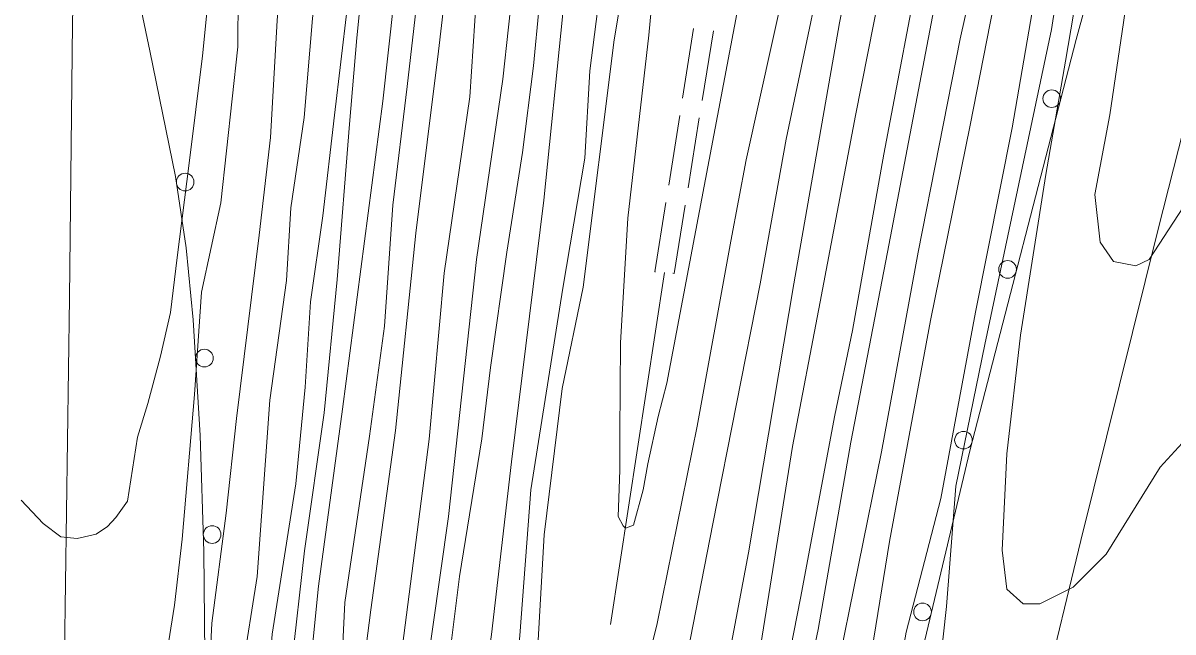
# Model space of a CAD drawing. Extents: x 2361284 to 2366480, y 6976556 to 6985346.
# Drawn here: x 2364474.8 to 2364605.2, y 6978616.4 to 6978685.5 of the extents above; entities that cross this region are included whole.
import ezdxf

# ---------------------------------------------------------------- set-up
doc = ezdxf.new("R2010")
doc.units = 0
doc.header["$LTSCALE"] = 1.9
for name, color, linetype, lineweight in [('12', 7, 'Continuous', 13), ('13', 7, 'Continuous', 13), ('17', 7, 'Continuous', 13), ('21', 7, 'Continuous', 13), ('3', 7, 'Continuous', 13), ('6', 7, 'Continuous', 13)]:
    doc.layers.add(name, color=color, linetype=linetype, lineweight=lineweight)

msp = doc.modelspace()

# ---------------------------------------------------------------- linework, layer by layer
at = {"layer": '12'}
for points in [[(2364590.124, 6978796.473), (2364589.311, 6978793.616), (2364586.065, 6978781.543), (2364582.324, 6978764.768), (2364579.81, 6978751.442), (2364577.506, 6978732.98), (2364572.929, 6978712.785), (2364567.408, 6978685.481), (2364562.208, 6978655.901), (2364557.098, 6978625.39), (2364552.346, 6978600.353), (2364548.188, 6978577.113), (2364544.913, 6978557.55), (2364542.796, 6978533.969), (2364540.48, 6978511.486), (2364538.538, 6978489.626), (2364536.45, 6978470.414), (2364534.954, 6978455.27), (2364534.391, 6978436.674), (2364534.007, 6978425.489)], [(2364559.439, 6978533.787), (2364559.824, 6978542.732), (2364561.109, 6978553.805), (2364563.449, 6978568.528), (2364565.765, 6978581.65), (2364573.087, 6978626.672), (2364577.739, 6978651.728), (2364582.228, 6978673.872), (2364588.706, 6978706.875), (2364594.417, 6978733.08), (2364600.79, 6978772.714), (2364604.849, 6978793.743)], [(2364535.587, 6978743.233), (2364536.974, 6978737.144), (2364537.8, 6978722.852), (2364537.862, 6978705.811), (2364536.854, 6978695.091), (2364536.006, 6978686.533), (2364533.867, 6978665.382), (2364530.209, 6978635.716), (2364527.935, 6978616.122), (2364525.352, 6978597.457), (2364523.812, 6978581.63), (2364522.159, 6978564.185), (2364518.517, 6978539.078), (2364516.417, 6978521.208), (2364514.146, 6978502.345), (2364512.272, 6978484.886), (2364510.629, 6978470.469), (2364507.927, 6978448.502), (2364506.029, 6978433.584), (2364503.557, 6978410.64), (2364503.325, 6978406.647)], [(2364520.506, 6978735.888), (2364521.366, 6978731.636), (2364522.041, 6978723.722), (2364521.873, 6978713.01), (2364521.202, 6978704.803), (2364519.868, 6978691.46), (2364518.363, 6978678.275), (2364516.741, 6978664.799), (2364515.812, 6978651.079), (2364514.09, 6978638.611), (2364511.3, 6978619.744), (2364510.213, 6978597.243), (2364508.054, 6978577.141), (2364505.377, 6978557.884), (2364503.673, 6978540.488), (2364502.652, 6978527.957), (2364500.508, 6978504.195), (2364498.169, 6978483.972), (2364495.205, 6978463.383), (2364493.197, 6978444.292), (2364492.189, 6978434.553), (2364490.673, 6978423.687), (2364489.845, 6978418.159)], [(2364505.478, 6978721.914), (2364505.512, 6978720.436), (2364505.022, 6978709.889), (2364504.466, 6978695.813), (2364503.612, 6978685.735), (2364502.848, 6978672.477), (2364501.563, 6978661.404), (2364498.99, 6978640.628), (2364497.832, 6978629.877), (2364496.21, 6978617.42), (2364495.588, 6978605.024), (2364494.525, 6978593.703), (2364492.785, 6978580.186), (2364491.338, 6978571.442), (2364490.117, 6978565.24), (2364488.377, 6978558.862), (2364486.822, 6978554.127), (2364485.089, 6978548.152), (2364483.9, 6978544.91), (2364482.015, 6978542.262), (2364480.74, 6978541.73), (2364478.374, 6978541.327), (2364475.778, 6978541.753), (2364472.759, 6978543.824)]]:
    msp.add_lwpolyline(points, dxfattribs=at)
at = {"layer": '13'}
for points in [[(2364608.597, 6978585.808), (2364598.71, 6978573.923), (2364593.682, 6978570.595), (2364585.174, 6978560.713), (2364581.194, 6978556.495), (2364577.31, 6978553.819), (2364575.491, 6978553.691), (2364572.374, 6978554.421), (2364570.828, 6978555.086), (2364569.788, 6978556.146), (2364568.475, 6978562.725), (2364569.095, 6978572.251), (2364569.583, 6978580.806), (2364571.047, 6978594.111), (2364574.955, 6978616.379), (2364578.88, 6978631.548), (2364582.83, 6978652.687), (2364586.991, 6978673.577), (2364592.659, 6978706.492), (2364597.63, 6978736.931), (2364602.397, 6978763.629), (2364607.76, 6978789.531)], [(2364539.856, 6978407.775), (2364539.268, 6978416.999), (2364538.525, 6978424.672), (2364538.797, 6978442.385), (2364538.679, 6978455.856), (2364539.02, 6978473.66), (2364539.918, 6978486.509), (2364542.122, 6978502.901), (2364543.699, 6978517.987), (2364545.289, 6978534.842), (2364548.165, 6978556.391), (2364551.398, 6978579.073), (2364553.046, 6978586.639), (2364558.044, 6978612.148), (2364562.074, 6978637.429), (2364565.198, 6978653.839), (2364569.218, 6978674.988), (2364572.691, 6978692.602), (2364576.99, 6978711.574), (2364581.098, 6978731.754), (2364583.754, 6978746.931), (2364586.385, 6978763.626), (2364588.318, 6978773.935), (2364590.919, 6978788.541)], [(2364580.59, 6978786.172), (2364577.751, 6978771.345), (2364574.872, 6978751.385), (2364569.649, 6978725.365), (2364565.591, 6978707.235), (2364561.301, 6978690.294), (2364556.824, 6978669.959), (2364555.092, 6978660.713), (2364551.251, 6978639.725), (2364546.725, 6978617.351), (2364542.736, 6978601.332)], [(2364554.348, 6978525.479), (2364555.919, 6978541.145), (2364559.481, 6978561.96), (2364562.396, 6978583.537), (2364566.955, 6978611.123), (2364572.181, 6978636.815), (2364576.316, 6978659.455), (2364581.075, 6978683.651), (2364587.964, 6978714.448), (2364595.649, 6978753.843), (2364599.72, 6978784.274)], [(2364548.687, 6978528.814), (2364552.05, 6978548.418), (2364555.544, 6978574.253), (2364557.836, 6978594.025), (2364562.967, 6978620.255), (2364566.871, 6978641.003), (2364568.86, 6978650.604), (2364572.44, 6978670.578), (2364576.945, 6978694.272), (2364580.932, 6978715.541), (2364586.165, 6978740.503), (2364589.112, 6978758.781), (2364592.566, 6978782.595)], [(2364582.984, 6978780.554), (2364580.379, 6978769.43), (2364576.587, 6978750.812), (2364573.957, 6978736.106), (2364570.838, 6978720.207), (2364567.142, 6978699.83), (2364561.372, 6978672.302), (2364558.398, 6978655.884), (2364553.047, 6978628.662), (2364548.88, 6978607.382), (2364543.311, 6978577.796), (2364539.917, 6978558.062), (2364537.061, 6978532.444), (2364534.643, 6978514.34), (2364532.562, 6978492.269), (2364531.503, 6978474.349), (2364531.525, 6978457.318), (2364530.707, 6978444.469), (2364529.182, 6978427.093), (2364527.257, 6978406.534)], [(2364551.045, 6978526.827), (2364553.302, 6978544), (2364554.947, 6978558.165), (2364558.234, 6978578.508), (2364560.762, 6978596.623), (2364564.981, 6978616.674), (2364568.69, 6978637.941), (2364572.835, 6978659.482), (2364580.027, 6978697.122), (2364582.6, 6978707.357), (2364585.304, 6978721.684), (2364589.629, 6978740.196), (2364592.605, 6978758.454), (2364594.847, 6978776.217)], [(2364533.154, 6978614.142), (2364533.897, 6978627.439), (2364535.94, 6978644.029), (2364538.321, 6978655.504), (2364541.854, 6978683.568), (2364543.718, 6978694.877), (2364544.101, 6978710.341), (2364543.659, 6978724.197), (2364543.177, 6978739.044), (2364542.586, 6978743.21), (2364539.472, 6978751.129), (2364535.532, 6978758.432), (2364531.751, 6978765.867), (2364529.077, 6978770.522), (2364525.534, 6978775.008)], [(2364518.057, 6978768.387), (2364518.855, 6978766.494), (2364521.169, 6978759.735), (2364524.687, 6978750.488), (2364527.432, 6978743.715), (2364530.833, 6978734.076), (2364532.199, 6978721.908), (2364531.854, 6978712.945), (2364531.128, 6978696.817), (2364529.226, 6978679.108), (2364526.23, 6978658.639), (2364523.037, 6978629.497), (2364520.35, 6978610.32), (2364516.514, 6978581.462), (2364514.849, 6978568.325), (2364512.892, 6978546.936), (2364509.274, 6978514.049), (2364506.602, 6978487.942), (2364504.354, 6978470.939), (2364502.494, 6978458.262), (2364500.116, 6978440.189), (2364497.932, 6978419.476), (2364496.688, 6978405.203), (2364495.468, 6978383.211)], [(2364516.737, 6978767.264), (2364516.712, 6978765.734), (2364518.098, 6978761.887), (2364520.11, 6978756.455), (2364522.655, 6978749.589), (2364525.242, 6978742.654), (2364527.63, 6978733.405), (2364527.554, 6978723.504), (2364527.981, 6978712.218), (2364526.793, 6978697.246), (2364525.485, 6978677.082), (2364522.555, 6978657.094), (2364520.874, 6978638.276), (2364518.005, 6978615.998), (2364515.456, 6978596.953), (2364512.724, 6978567.745), (2364510.081, 6978543.849), (2364507.792, 6978527.946), (2364504.976, 6978505.468), (2364502.48, 6978483.983), (2364500.617, 6978464.274), (2364498.011, 6978441.668), (2364495.689, 6978419.875), (2364495.109, 6978404.108)], [(2364608.454, 6978614.468), (2364603.874, 6978610.394), (2364599.077, 6978603.708), (2364593.071, 6978593.74), (2364588.679, 6978591.828), (2364584.463, 6978592.398), (2364582.263, 6978593.438), (2364578.873, 6978596.515), (2364577.879, 6978600.206), (2364578.488, 6978609.673), (2364579.537, 6978619.293), (2364580.617, 6978632.925), (2364583.895, 6978649.006), (2364591.456, 6978684.71), (2364594.169, 6978702.327), (2364598.102, 6978725.165), (2364602.893, 6978751.352), (2364605.526, 6978765.689)], [(2364509.088, 6978760.79), (2364509.513, 6978759.264), (2364510.554, 6978752.844), (2364512.281, 6978743.691), (2364514.675, 6978732.812), (2364515.546, 6978725.32), (2364514.561, 6978712.16), (2364514.407, 6978701.008), (2364512.671, 6978683.761), (2364511.844, 6978674.003), (2364510.431, 6978656.368), (2364508.945, 6978641.263), (2364506.734, 6978625.601), (2364505.228, 6978612.526), (2364503.548, 6978587.219), (2364501.064, 6978565.624), (2364499.328, 6978545.147), (2364498.016, 6978527.343)], [(2364506.549, 6978758.646), (2364507.152, 6978757.232), (2364508.81, 6978751.107), (2364511.147, 6978742.02), (2364512.324, 6978734.94), (2364512.788, 6978723.034), (2364512.061, 6978711.146), (2364511.627, 6978697.792), (2364511.569, 6978687.091), (2364510.134, 6978675.006), (2364508.783, 6978663.583), (2364507.415, 6978653.84), (2364506.787, 6978644.172), (2364505.741, 6978633.203), (2364503.053, 6978616.155), (2364502.282, 6978605.728), (2364500.826, 6978592.713), (2364499.89, 6978582.843), (2364499.277, 6978572.588), (2364497.756, 6978549.472), (2364496.813, 6978540.333), (2364495.724, 6978528.691)], [(2364608.756, 6978640.532), (2364603.779, 6978635.095), (2364597.632, 6978625.245), (2364593.898, 6978621.469), (2364590.137, 6978619.591), (2364588.245, 6978619.596), (2364586.399, 6978621.248), (2364585.836, 6978625.693), (2364586.393, 6978636.61), (2364587.936, 6978650.044), (2364590.823, 6978668.262), (2364593.031, 6978681.135), (2364596.61, 6978702.27), (2364600.962, 6978722.053), (2364604.12, 6978742.194), (2364606.585, 6978755.347)], [(2364497.162, 6978750.767), (2364497.673, 6978749.661), (2364497.945, 6978745.235), (2364498.198, 6978737.586), (2364498.402, 6978728.687), (2364498.944, 6978714.802), (2364497.714, 6978705.3), (2364496.198, 6978692.305), (2364495.168, 6978681.734), (2364493.634, 6978669.568), (2364492.277, 6978658.876), (2364491.526, 6978652.649), (2364490.383, 6978647.686), (2364488.934, 6978642.312), (2364487.78, 6978638.481), (2364486.629, 6978631.241), (2364485.327, 6978629.369), (2364484.386, 6978628.38), (2364483.075, 6978627.486), (2364480.949, 6978627.016), (2364479.077, 6978627.198), (2364477.063, 6978628.72), (2364474.596, 6978631.357)], [(2364539.261, 6978741.767), (2364539.333, 6978741.538), (2364541.753, 6978730.98), (2364542.268, 6978725.254), (2364541.642, 6978716.348), (2364541.456, 6978706.466), (2364541.191, 6978696.553), (2364539.068, 6978680.032), (2364538.502, 6978670.125), (2364536.012, 6978655.402), (2364532.409, 6978632.536), (2364531.146, 6978616.003), (2364529.295, 6978596.084), (2364528.286, 6978579.184), (2364526.668, 6978566.358), (2364524.217, 6978547.504), (2364522.162, 6978532.302)], [(2364533.079, 6978739.759), (2364533.49, 6978737.611), (2364534.068, 6978730.486), (2364534.765, 6978719.244), (2364534.735, 6978709.762), (2364534.494, 6978703.559), (2364533.963, 6978694.113), (2364532.702, 6978680.601), (2364531.445, 6978670.758), (2364529.653, 6978659.461), (2364527.827, 6978646.402), (2364526.834, 6978638.323), (2364524.292, 6978622.688), (2364522.359, 6978607.27), (2364521.222, 6978597.567), (2364519.094, 6978576.226), (2364517.875, 6978567.634), (2364516.853, 6978554.233), (2364514.334, 6978534.138)], [(2364518.132, 6978734.125), (2364518.237, 6978733.596), (2364519.017, 6978721.054), (2364518.808, 6978712.451), (2364517.296, 6978700.106), (2364516.842, 6978687.881), (2364515.589, 6978676.578), (2364511.021, 6978641.672), (2364508.322, 6978621.586), (2364506.358, 6978602.046), (2364504.043, 6978573.053), (2364503.093, 6978553.113), (2364498.487, 6978514.706), (2364496.091, 6978492.183), (2364494.992, 6978481.632), (2364492.921, 6978463.861), (2364491.011, 6978446.991), (2364488.935, 6978437.082), (2364486.948, 6978428.352), (2364485.353, 6978422.576), (2364483.447, 6978416.898), (2364480.503, 6978407.861), (2364478.063, 6978404.696), (2364472.797, 6978399.876)], [(2364523.671, 6978734.298), (2364524.348, 6978730.444), (2364524.188, 6978715.642), (2364524.08, 6978700.74), (2364521.906, 6978682.249), (2364519.342, 6978661.613), (2364517.054, 6978639.24), (2364514.257, 6978618.932), (2364512.3, 6978603.913), (2364510.193, 6978581.521), (2364508.277, 6978555.881), (2364505.541, 6978528.054), (2364501.603, 6978499.455), (2364498.818, 6978480.958), (2364497.606, 6978466.416), (2364495.85, 6978444.937), (2364493.07, 6978417.7), (2364492.691, 6978413.396), (2364492.618, 6978402.145), (2364490.71, 6978385.377), (2364490.168, 6978383.619), (2364490.043, 6978384.74)], [(2364608.595, 6978667.971), (2364602.525, 6978658.644), (2364601.012, 6978657.92), (2364598.467, 6978658.406), (2364596.976, 6978660.611), (2364596.365, 6978666.006), (2364598.069, 6978675.042), (2364600.117, 6978688.863), (2364602.883, 6978706.18), (2364605.827, 6978723.578)], [(2364501.241, 6978719.505), (2364501.081, 6978715.272), (2364500.458, 6978703.996), (2364499.217, 6978694.584), (2364499.16, 6978682.752), (2364497.217, 6978665.053), (2364495.043, 6978654.922), (2364494.263, 6978643.343), (2364492.85, 6978626.939), (2364491.982, 6978619.44), (2364489.971, 6978606.872), (2364488.294, 6978601.234), (2364486.615, 6978596.938), (2364485.673, 6978595.039), (2364483.694, 6978592.86), (2364481.095, 6978590.636), (2364479.154, 6978589.677), (2364476.848, 6978589.225), (2364474.11, 6978588.899)], [(2364510.8, 6978718.566), (2364509.516, 6978706.372), (2364508.689, 6978696.514), (2364507.62, 6978685.953), (2364506.686, 6978674.734), (2364505.184, 6978664.519), (2364504.672, 6978656.264), (2364502.771, 6978642.684), (2364501.361, 6978622.7), (2364499.633, 6978611.973), (2364497.753, 6978594.984), (2364496.917, 6978585.076), (2364496.048, 6978573.447), (2364495.413, 6978564.5), (2364494.353, 6978551.98), (2364493.228, 6978545.099), (2364491.983, 6978535.176), (2364490.654, 6978528.713)], [(2364556.852, 6978692.301), (2364547.826, 6978644.632), (2364546.832, 6978640.833), (2364545.673, 6978635.473), (2364545.141, 6978632.517), (2364544.028, 6978628.527), (2364543.121, 6978628.168), (2364542.868, 6978628.426), (2364542.308, 6978629.49), (2364542.498, 6978634.762), (2364542.469, 6978638.901), (2364542.581, 6978649.193), (2364543.387, 6978663.342), (2364545.771, 6978684.066), (2364547.188, 6978699.09)]]:
    msp.add_lwpolyline(points, dxfattribs=at)
at = {"layer": '17'}
for points in [[(2364529.965, 6978373.138), (2364535.258, 6978406.49), (2364540.902, 6978439.786), (2364549.106, 6978484.686), (2364557.97, 6978529.463), (2364569.459, 6978583.334), (2364582.179, 6978636.93), (2364594.237, 6978683.576), (2364606.935, 6978730.039), (2364617.539, 6978767.613), (2364628.223, 6978805.166), (2364632.657, 6978820.549), (2364637.071, 6978835.932), (2364663.548, 6978929.949), (2364689.975, 6979023.985), (2364706.14, 6979080.432), (2364722.184, 6979136.917), (2364728.188, 6979158.586), (2364734.162, 6979180.253), (2364740.454, 6979203.114), (2364746.738, 6979225.977)], [(2364481.734, 6978800.063), (2364481.337, 6978771.288), (2364480.961, 6978742.503), (2364481.215, 6978733.674), (2364482.009, 6978724.851), (2364483.864, 6978710.658), (2364486.198, 6978696.54), (2364489.164, 6978682.307), (2364492.079, 6978668.063), (2364493.286, 6978659.956), (2364494.103, 6978651.793), (2364494.898, 6978638.669), (2364495.303, 6978625.542), (2364495.462, 6978609.883), (2364495.33, 6978594.231), (2364494.728, 6978578.725), (2364494.206, 6978563.219), (2364494.118, 6978541.997), (2364494.01, 6978520.785), (2364493.703, 6978494.12), (2364493.387, 6978467.456), (2364493.013, 6978437.301), (2364492.62, 6978407.146)]]:
    msp.add_lwpolyline(points, dxfattribs=at)
for centre in [(2364591.478, 6978676.881), (2364493.186, 6978667.419), (2364586.471, 6978657.517), (2364495.367, 6978647.461), (2364581.464, 6978638.154), (2364496.245, 6978627.453), (2364576.82, 6978618.68)]:
    msp.add_circle(centre, 1, dxfattribs=at)
at = {"layer": '21'}
msp.add_line((2364541.415, 6978617.24), (2364547.556, 6978657.151), dxfattribs=at)
at = {"layer": '3'}
for points in [[(2364633.797, 6978777.358), (2364623.411, 6978739.013), (2364616.666, 6978713.407), (2364612.239, 6978696.317), (2364603.532, 6978662.094), (2364594.771, 6978626.783), (2364590.495, 6978609.106), (2364584.241, 6978582.552), (2364578.214, 6978555.941), (2364575.297, 6978542.609), (2364572.728, 6978530.544), (2364567.797, 6978506.379), (2364563.117, 6978482.168), (2364560.121, 6978466.004), (2364554.381, 6978433.624)], [(2364482.094, 6978724.262), (2364481.508, 6978716.488), (2364481.201, 6978711.305), (2364480.756, 6978700.94), (2364480.398, 6978685.392), (2364480.08, 6978654.29), (2364478.832, 6978565.328), (2364478.308, 6978520.846), (2364477.537, 6978416.872), (2364477.188, 6978397.733), (2364476.86, 6978388.164)]]:
    msp.add_lwpolyline(points, dxfattribs=at)
at = {"layer": '6'}
for p, q in [((2364549.597, 6978676.942), (2364550.852, 6978684.844)), ((2364553.095, 6978684.565), (2364551.82, 6978676.663)), ((2364548.032, 6978667.065), (2364549.287, 6978674.969)), ((2364551.499, 6978674.69), (2364550.234, 6978666.786))]:
    msp.add_line(p, q, dxfattribs=at)
for points in [[(2364546.516, 6978657.232), (2364546.476, 6978657.231), (2364547.721, 6978665.093)], [(2364549.913, 6978664.814), (2364548.667, 6978657.072), (2364548.507, 6978657.08)]]:
    msp.add_lwpolyline(points, dxfattribs=at)

doc.saveas('drawing.dxf')
